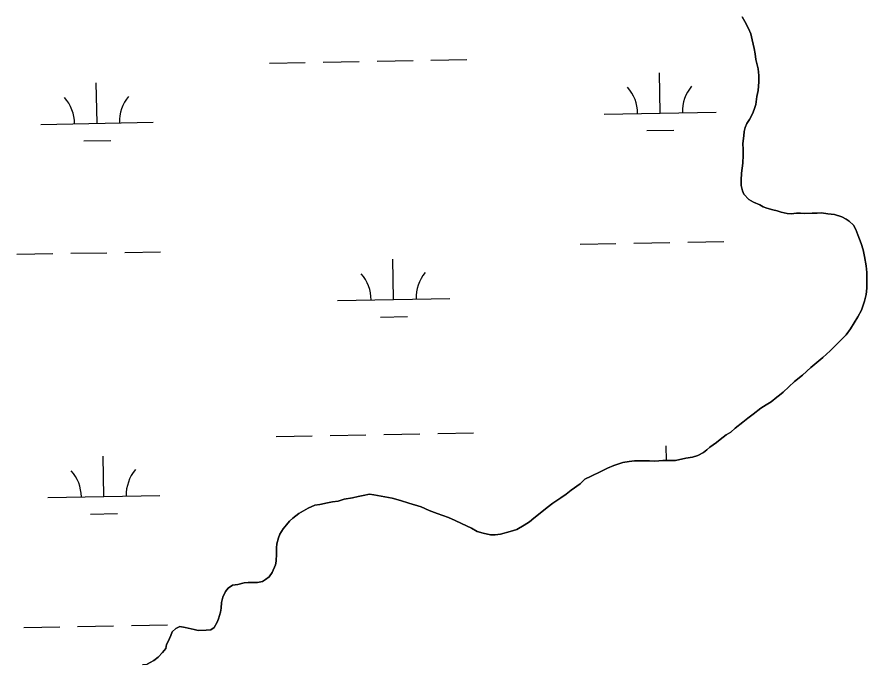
# Model space of a CAD drawing. Extents: x 3925854 to 3964121, y 224593 to 250589.
# Drawn here: x 3952887 to 3953645, y 235315 to 235892 of the extents above; entities that cross this region are included whole.
import ezdxf

# ---------------------------------------------------------------- set-up
doc = ezdxf.new("R2010")
doc.units = 0
doc.layers.add('V-TOPO-SHOR', color=7, linetype='Continuous')
doc.layers.add('V-WETL-SWMP', color=7, linetype='Continuous')

msp = doc.modelspace()

# ---------------------------------------------------------------- linework, layer by layer
at = {"layer": 'V-TOPO-SHOR'}
for points in [[(3953547.663, 235845.571), (3953545.584, 235853.921), (3953544.738, 235858.697), (3953543.893, 235863.473), (3953542.217, 235871.427), (3953540.968, 235876.598), (3953538.926, 235881.36), (3953535.674, 235887.707), (3953533.241, 235891.668)], [(3953388.779, 235475.616), (3953393.125, 235479.647), (3953398.675, 235482.494), (3953407.406, 235486.567), (3953413.355, 235489.42), (3953418.911, 235491.867), (3953426.856, 235494.739), (3953432.426, 235495.593), (3953437.206, 235496.039), (3953445.177, 235496.121), (3953450.758, 235496.178), (3953455.546, 235495.828), (3953462.716, 235496.299), (3953467.897, 235496.352), (3953473.878, 235496.414), (3953483.024, 235498.499), (3953488.996, 235499.357), (3953493.762, 235500.999), (3953498.921, 235503.445), (3953501.685, 235505.863), (3953504.45, 235508.284), (3953510.389, 235512.331), (3953513.549, 235515.153), (3953519.089, 235519.196), (3953523.052, 235521.629), (3953527.001, 235525.256), (3953533.724, 235530.507), (3953538.472, 235534.142), (3953543.219, 235537.779), (3953549.94, 235543.028), (3953554.696, 235545.869), (3953559.052, 235548.703), (3953564.194, 235552.742), (3953566.564, 235554.759), (3953569.728, 235557.182), (3953579.997, 235566.855), (3953587.114, 235572.507), (3953594.617, 235579.362), (3953605.292, 235588.24), (3953611.608, 235594.284), (3953620.686, 235603.145), (3953625.815, 235608.38), (3953629.749, 235613.603), (3953636.415, 235624.432), (3953639.542, 235630.445), (3953642.252, 235638.445), (3953643.786, 235644.439), (3953644.527, 235650.028), (3953644.441, 235658.398), (3953644.386, 235663.979), (3953643.925, 235669.953), (3953642.246, 235678.309), (3953640.988, 235684.275), (3953639.338, 235689.839), (3953636.47, 235697.384), (3953634.429, 235702.148), (3953632.397, 235706.113), (3953628.772, 235709.664), (3953625.962, 235711.628), (3953621.954, 235713.582), (3953615.558, 235715.509), (3953609.57, 235716.246), (3953603.983, 235716.986), (3953599.996, 235716.947), (3953595.613, 235716.902), (3953589.237, 235716.439), (3953585.248, 235716.795), (3953581.662, 235716.758), (3953576.882, 235716.312), (3953573.29, 235716.674), (3953568.096, 235717.817), (3953564.498, 235718.976), (3953560.504, 235719.734), (3953555.304, 235721.274), (3953552.103, 235722.437), (3953548.896, 235724.399), (3953543.291, 235726.734), (3953539.281, 235729.085), (3953534.847, 235733.822), (3953533.622, 235736.601), (3953532.379, 235741.371), (3953532.33, 235746.155), (3953532.663, 235752.537), (3953533.415, 235756.93), (3953533.769, 235761.319), (3953534.095, 235768.497), (3953534.044, 235773.678), (3953533.991, 235778.862), (3953534.718, 235785.645), (3953535.076, 235789.634), (3953535.838, 235793.231), (3953537.394, 235796.833), (3953539.75, 235800.446), (3953542.492, 235805.256), (3953544.046, 235809.258), (3953545.595, 235813.659), (3953546.32, 235820.844), (3953547.462, 235826.037), (3953548.179, 235834.016), (3953548.122, 235839.597), (3953547.663, 235845.571)], [(3952998.955, 235314.588), (3953002.938, 235315.029), (3953005.715, 235316.251), (3953008.883, 235318.279), (3953012.84, 235321.107), (3953016.787, 235325.136), (3953019.539, 235328.75), (3953020.301, 235332.347), (3953021.868, 235335.152), (3953024.206, 235340.358), (3953025.37, 235343.559), (3953028.526, 235346.781), (3953032.097, 235348.411), (3953036.888, 235347.664), (3953044.879, 235345.751), (3953048.475, 235344.991), (3953055.651, 235345.063), (3953059.633, 235345.503), (3953062.801, 235347.528), (3953065.543, 235352.339), (3953066.711, 235355.143), (3953068.245, 235361.137), (3953069.004, 235364.732), (3953069.351, 235369.917), (3953070.497, 235374.714), (3953072.84, 235379.52), (3953075.2, 235382.734), (3953079.16, 235385.167), (3953083.936, 235386.012), (3953089.505, 235387.264), (3953093.089, 235387.7), (3953097.871, 235387.747), (3953101.457, 235387.786), (3953105.836, 235388.626), (3953108.609, 235390.25), (3953111.773, 235392.672), (3953114.523, 235396.687), (3953117.243, 235403.492), (3953118.009, 235406.689), (3953118.343, 235413.071), (3953118.285, 235418.651), (3953118.648, 235422.241), (3953120.19, 235427.439), (3953121.353, 235430.64), (3953124.094, 235435.453), (3953127.248, 235439.072), (3953130.004, 235442.289), (3953132.767, 235445.107), (3953138.307, 235449.15), (3953142.268, 235451.583), (3953146.628, 235454.018), (3953152.583, 235456.472), (3953156.96, 235457.313), (3953163.722, 235458.577), (3953168.101, 235459.421), (3953173.272, 235460.271), (3953178.439, 235461.917), (3953186.001, 235463.189), (3953191.17, 235464.438), (3953195.546, 235465.28), (3953201.115, 235466.532), (3953205.108, 235465.776), (3953211.498, 235464.645), (3953221.482, 235462.753), (3953228.679, 235460.834), (3953236.277, 235458.518), (3953247.074, 235455.04), (3953254.281, 235451.923), (3953261.486, 235449.208), (3953271.486, 235445.722), (3953277.493, 235442.992), (3953283.102, 235440.258), (3953291.917, 235435.963), (3953297.125, 235433.227), (3953302.325, 235431.685), (3953309.116, 235430.157), (3953313.101, 235430.2), (3953317.881, 235430.646), (3953326.626, 235433.127), (3953332.588, 235434.781), (3953338.927, 235438.832), (3953343.68, 235441.673), (3953347.635, 235444.901), (3953354.752, 235450.553), (3953359.495, 235454.59), (3953364.639, 235458.229), (3953371.766, 235463.085), (3953376.518, 235466.323), (3953380.866, 235469.954), (3953388.779, 235475.616)]]:
    msp.add_lwpolyline(points, dxfattribs=at)
at = {"layer": 'V-WETL-SWMP'}
for p, q in [((3953533.242, 235891.667), (3953535.674, 235887.706)), ((3953535.674, 235887.706), (3953538.927, 235881.361)), ((3953538.927, 235881.361), (3953540.969, 235876.598)), ((3953540.969, 235876.598), (3953542.218, 235871.428)), ((3953542.218, 235871.428), (3953543.893, 235863.472)), ((3953543.893, 235863.472), (3953544.739, 235858.697)), ((3953544.739, 235858.697), (3953545.585, 235853.922)), ((3953111.96, 235850.456), (3953143.954, 235851.038)), ((3953159.952, 235851.329), (3953191.946, 235851.911)), ((3953207.944, 235852.202), (3953239.938, 235852.783)), ((3953255.936, 235853.074), (3953287.93, 235853.656)), ((3953545.585, 235853.922), (3953547.663, 235845.572)), ((3953547.663, 235845.572), (3953548.122, 235839.597)), ((3953460.141, 235806.037), (3953459.486, 235842.031)), ((3953548.122, 235839.597), (3953548.179, 235834.017)), ((3952958.316, 235796.912), (3952957.661, 235832.906)), ((3953548.179, 235834.017), (3953547.463, 235826.037)), ((3953546.32, 235820.843), (3953545.595, 235813.66)), ((3953547.463, 235826.037), (3953546.32, 235820.843)), ((3953545.595, 235813.66), (3953544.046, 235809.259)), ((3953410.149, 235805.128), (3953510.132, 235806.946)), ((3953542.492, 235805.257), (3953539.75, 235800.446)), ((3953544.046, 235809.259), (3953542.492, 235805.257)), ((3952908.324, 235796.003), (3953008.307, 235797.821)), ((3953539.75, 235800.446), (3953537.395, 235796.834)), ((3953448.423, 235790.39), (3953472.419, 235790.827)), ((3953535.837, 235793.23), (3953535.076, 235789.635)), ((3953537.395, 235796.834), (3953535.837, 235793.23)), ((3953534.718, 235785.645), (3953533.99, 235778.861)), ((3953535.076, 235789.635), (3953534.718, 235785.645)), ((3952946.598, 235781.266), (3952970.594, 235781.702)), ((3953533.99, 235778.861), (3953534.043, 235773.679)), ((3953534.095, 235768.497), (3953533.77, 235761.318)), ((3953534.043, 235773.679), (3953534.095, 235768.497)), ((3953533.77, 235761.318), (3953533.416, 235756.93)), ((3953532.663, 235752.537), (3953532.329, 235746.155)), ((3953533.416, 235756.93), (3953532.663, 235752.537)), ((3953532.329, 235746.155), (3953532.378, 235741.372)), ((3953532.378, 235741.372), (3953533.622, 235736.601)), ((3953533.622, 235736.601), (3953534.847, 235733.823)), ((3953534.847, 235733.823), (3953539.28, 235729.085)), ((3953539.28, 235729.085), (3953543.29, 235726.734)), ((3953543.29, 235726.734), (3953548.895, 235724.399)), ((3953548.895, 235724.399), (3953552.104, 235722.438)), ((3953552.104, 235722.438), (3953555.305, 235721.275)), ((3953555.305, 235721.275), (3953560.503, 235719.733)), ((3953560.503, 235719.733), (3953564.497, 235718.977)), ((3953564.497, 235718.977), (3953568.096, 235717.817)), ((3953568.096, 235717.817), (3953573.29, 235716.674)), ((3953573.29, 235716.674), (3953576.882, 235716.312)), ((3953576.882, 235716.312), (3953581.661, 235716.759)), ((3953581.661, 235716.759), (3953585.248, 235716.796)), ((3953585.248, 235716.796), (3953589.238, 235716.438)), ((3953589.238, 235716.438), (3953595.612, 235716.901)), ((3953595.612, 235716.901), (3953599.996, 235716.946)), ((3953599.996, 235716.946), (3953603.982, 235716.986)), ((3953603.982, 235716.986), (3953609.57, 235716.246)), ((3953609.57, 235716.246), (3953615.558, 235715.509)), ((3953615.558, 235715.509), (3953621.955, 235713.581)), ((3953621.955, 235713.581), (3953625.962, 235711.629)), ((3953625.962, 235711.629), (3953628.772, 235709.664)), ((3953628.772, 235709.664), (3953632.396, 235706.113)), ((3953632.396, 235706.113), (3953634.429, 235702.147)), ((3953634.429, 235702.147), (3953636.471, 235697.385)), ((3953484.827, 235691.035), (3953516.822, 235691.616)), ((3953636.471, 235697.385), (3953639.338, 235689.84)), ((3953388.843, 235689.289), (3953420.838, 235689.871)), ((3953436.835, 235690.162), (3953468.83, 235690.744)), ((3953639.338, 235689.84), (3953640.989, 235684.275)), ((3953640.989, 235684.275), (3953642.246, 235678.309)), ((3952887.018, 235680.165), (3952919.013, 235680.746)), ((3952935.01, 235681.037), (3952967.005, 235681.619)), ((3952983.002, 235681.91), (3953014.997, 235682.492)), ((3953642.246, 235678.309), (3953643.925, 235669.954)), ((3953222.651, 235639.83), (3953221.997, 235675.824)), ((3953643.925, 235669.954), (3953644.385, 235663.98)), ((3953644.385, 235663.98), (3953644.441, 235658.399)), ((3953644.441, 235658.399), (3953644.527, 235650.029)), ((3953644.527, 235650.029), (3953643.786, 235644.44)), ((3953172.659, 235638.921), (3953272.643, 235640.739)), ((3953642.252, 235638.445), (3953639.543, 235630.445)), ((3953643.786, 235644.44), (3953642.252, 235638.445)), ((3953210.934, 235624.183), (3953234.93, 235624.62)), ((3953636.415, 235624.433), (3953629.749, 235613.602)), ((3953639.543, 235630.445), (3953636.415, 235624.433)), ((3953625.815, 235608.38), (3953620.686, 235603.146)), ((3953629.749, 235613.602), (3953625.815, 235608.38)), ((3953620.686, 235603.146), (3953611.608, 235594.283)), ((3953611.608, 235594.283), (3953605.291, 235588.24)), ((3953605.291, 235588.24), (3953594.618, 235579.361)), ((3953594.618, 235579.361), (3953587.114, 235572.508)), ((3953587.114, 235572.508), (3953579.996, 235566.855)), ((3953579.996, 235566.855), (3953569.729, 235557.183)), ((3953569.729, 235557.183), (3953566.565, 235554.759)), ((3953559.052, 235548.703), (3953554.696, 235545.868)), ((3953564.194, 235552.742), (3953559.052, 235548.703)), ((3953566.565, 235554.759), (3953564.194, 235552.742)), ((3953549.941, 235543.029), (3953543.218, 235537.779)), ((3953554.696, 235545.868), (3953549.941, 235543.029)), ((3953538.471, 235534.143), (3953533.725, 235530.507)), ((3953543.218, 235537.779), (3953538.471, 235534.143)), ((3953527.001, 235525.256), (3953523.052, 235521.628)), ((3953533.725, 235530.507), (3953527.001, 235525.256)), ((3953118.008, 235517.836), (3953150.002, 235518.418)), ((3953166, 235518.709), (3953197.994, 235519.291)), ((3953213.992, 235519.582), (3953245.986, 235520.163)), ((3953261.984, 235520.454), (3953293.979, 235521.036)), ((3953519.09, 235519.196), (3953513.55, 235515.153)), ((3953523.052, 235521.628), (3953519.09, 235519.196)), ((3953510.39, 235512.331), (3953504.451, 235508.284)), ((3953513.55, 235515.153), (3953510.39, 235512.331)), ((3953465.772, 235496.33), (3953465.534, 235509.411)), ((3953498.92, 235503.444), (3953493.762, 235501)), ((3953501.686, 235505.864), (3953498.92, 235503.444)), ((3953504.451, 235508.284), (3953501.686, 235505.864)), ((3952964.364, 235464.292), (3952963.709, 235500.286)), ((3953426.855, 235494.739), (3953418.911, 235491.868)), ((3953432.427, 235495.593), (3953426.855, 235494.739)), ((3953437.206, 235496.04), (3953432.427, 235495.593)), ((3953445.178, 235496.121), (3953437.206, 235496.04)), ((3953450.758, 235496.178), (3953445.178, 235496.121)), ((3953455.546, 235495.828), (3953450.758, 235496.178)), ((3953462.716, 235496.299), (3953455.546, 235495.828)), ((3953467.898, 235496.352), (3953462.716, 235496.299)), ((3953473.877, 235496.413), (3953467.898, 235496.352)), ((3953483.024, 235498.499), (3953473.877, 235496.413)), ((3953488.995, 235499.357), (3953483.024, 235498.499)), ((3953493.762, 235501), (3953488.995, 235499.357)), ((3953413.355, 235489.419), (3953407.405, 235486.568)), ((3953418.911, 235491.868), (3953413.355, 235489.419)), ((3953393.124, 235479.646), (3953388.78, 235475.616)), ((3953398.676, 235482.493), (3953393.124, 235479.646)), ((3953407.405, 235486.568), (3953398.676, 235482.493)), ((3953388.78, 235475.616), (3953380.865, 235469.954)), ((3952914.372, 235463.383), (3953014.355, 235465.201)), ((3953191.169, 235464.438), (3953186, 235463.189)), ((3953195.546, 235465.28), (3953191.169, 235464.438)), ((3953201.114, 235466.532), (3953195.546, 235465.28)), ((3953205.108, 235465.775), (3953201.114, 235466.532)), ((3953211.498, 235464.645), (3953205.108, 235465.775)), ((3953221.483, 235462.753), (3953211.498, 235464.645)), ((3953376.517, 235466.322), (3953371.766, 235463.085)), ((3953380.865, 235469.954), (3953376.517, 235466.322)), ((3953152.583, 235456.471), (3953146.628, 235454.019)), ((3953156.959, 235457.313), (3953152.583, 235456.471)), ((3953163.723, 235458.578), (3953156.959, 235457.313)), ((3953168.1, 235459.42), (3953163.723, 235458.578)), ((3953173.273, 235460.27), (3953168.1, 235459.42)), ((3953178.439, 235461.917), (3953173.273, 235460.27)), ((3953186, 235463.189), (3953178.439, 235461.917)), ((3953228.678, 235460.833), (3953221.483, 235462.753)), ((3953236.276, 235458.518), (3953228.678, 235460.833)), ((3953247.074, 235455.04), (3953236.276, 235458.518)), ((3953364.64, 235458.229), (3953359.495, 235454.589)), ((3953371.766, 235463.085), (3953364.64, 235458.229)), ((3952952.646, 235448.646), (3952976.642, 235449.082)), ((3953138.306, 235449.151), (3953132.766, 235445.108)), ((3953142.268, 235451.583), (3953138.306, 235449.151)), ((3953146.628, 235454.019), (3953142.268, 235451.583)), ((3953254.281, 235451.924), (3953247.074, 235455.04)), ((3953261.485, 235449.207), (3953254.281, 235451.924)), ((3953271.486, 235445.721), (3953261.485, 235449.207)), ((3953354.752, 235450.554), (3953347.634, 235444.901)), ((3953359.495, 235454.589), (3953354.752, 235450.554)), ((3953130.005, 235442.29), (3953127.247, 235439.072)), ((3953132.766, 235445.108), (3953130.005, 235442.29)), ((3953277.493, 235442.992), (3953271.486, 235445.721)), ((3953283.102, 235440.258), (3953277.493, 235442.992)), ((3953343.68, 235441.672), (3953338.926, 235438.833)), ((3953347.634, 235444.901), (3953343.68, 235441.672)), ((3953124.094, 235435.453), (3953121.353, 235430.641)), ((3953127.247, 235439.072), (3953124.094, 235435.453)), ((3953291.916, 235435.963), (3953283.102, 235440.258)), ((3953297.126, 235433.226), (3953291.916, 235435.963)), ((3953332.589, 235434.782), (3953326.626, 235433.127)), ((3953338.926, 235438.833), (3953332.589, 235434.782)), ((3953120.19, 235427.44), (3953118.648, 235422.242)), ((3953121.353, 235430.641), (3953120.19, 235427.44)), ((3953302.324, 235431.684), (3953297.126, 235433.226)), ((3953309.116, 235430.158), (3953302.324, 235431.684)), ((3953313.102, 235430.199), (3953309.116, 235430.158)), ((3953317.881, 235430.646), (3953313.102, 235430.199)), ((3953326.626, 235433.127), (3953317.881, 235430.646)), ((3953118.648, 235422.242), (3953118.286, 235418.651)), ((3953118.286, 235418.651), (3953118.342, 235413.07)), ((3953118.342, 235413.07), (3953118.009, 235406.689)), ((3953117.244, 235403.492), (3953114.523, 235396.687)), ((3953118.009, 235406.689), (3953117.244, 235403.492)), ((3953114.523, 235396.687), (3953111.773, 235392.673)), ((3953105.835, 235388.626), (3953101.458, 235387.785)), ((3953108.609, 235390.249), (3953105.835, 235388.626)), ((3953111.773, 235392.673), (3953108.609, 235390.249)), ((3953075.199, 235382.734), (3953072.84, 235379.521)), ((3953079.161, 235385.166), (3953075.199, 235382.734)), ((3953083.936, 235386.012), (3953079.161, 235385.166)), ((3953089.504, 235387.264), (3953083.936, 235386.012)), ((3953093.088, 235387.7), (3953089.504, 235387.264)), ((3953097.871, 235387.748), (3953093.088, 235387.7)), ((3953101.458, 235387.785), (3953097.871, 235387.748)), ((3953070.497, 235374.713), (3953069.35, 235369.918)), ((3953072.84, 235379.521), (3953070.497, 235374.713)), ((3953069.35, 235369.918), (3953069.004, 235364.732)), ((3953068.244, 235361.137), (3953066.71, 235355.142)), ((3953069.004, 235364.732), (3953068.244, 235361.137)), ((3953065.543, 235352.339), (3953062.801, 235347.528)), ((3953066.71, 235355.142), (3953065.543, 235352.339)), ((3952893.066, 235347.545), (3952925.061, 235348.126)), ((3952941.058, 235348.417), (3952973.053, 235348.999)), ((3952989.051, 235349.29), (3953021.045, 235349.872)), ((3953025.369, 235343.56), (3953024.206, 235340.359)), ((3953028.526, 235346.781), (3953025.369, 235343.56)), ((3953032.097, 235348.412), (3953028.526, 235346.781)), ((3953036.888, 235347.663), (3953032.097, 235348.412)), ((3953044.88, 235345.751), (3953036.888, 235347.663)), ((3953048.476, 235344.99), (3953044.88, 235345.751)), ((3953055.651, 235345.063), (3953048.476, 235344.99)), ((3953059.632, 235345.502), (3953055.651, 235345.063)), ((3953062.801, 235347.528), (3953059.632, 235345.502)), ((3953024.206, 235340.359), (3953021.867, 235335.153)), ((3953019.54, 235328.751), (3953016.787, 235325.135)), ((3953020.301, 235332.346), (3953019.54, 235328.751)), ((3953021.867, 235335.153), (3953020.301, 235332.346)), ((3953012.841, 235321.108), (3953008.884, 235318.278)), ((3953016.787, 235325.135), (3953012.841, 235321.108)), ((3953005.715, 235316.252), (3953002.937, 235315.028)), ((3953008.884, 235318.278), (3953005.715, 235316.252))]:
    msp.add_line(p, q, dxfattribs=at)
for centre, start, end in [((3953404.898, 235805.507), 0.269879, 41.813537), ((3953515.366, 235807.516), 140.269876, 181.813534), ((3953013.541, 235798.391), 140.269876, 181.813534), ((3952903.073, 235796.383), 0.269879, 41.813537), ((3953167.409, 235639.3), 0.269879, 41.813537), ((3953277.876, 235641.309), 140.269876, 181.813534), ((3953410.946, 235472.887), 41.069483, 41.813537), ((3952909.121, 235463.763), 0.269879, 41.813537), ((3953019.589, 235465.771), 140.269876, 181.813534)]:
    msp.add_arc(centre, 35.246, start, end, dxfattribs=at)

doc.saveas('drawing.dxf')
